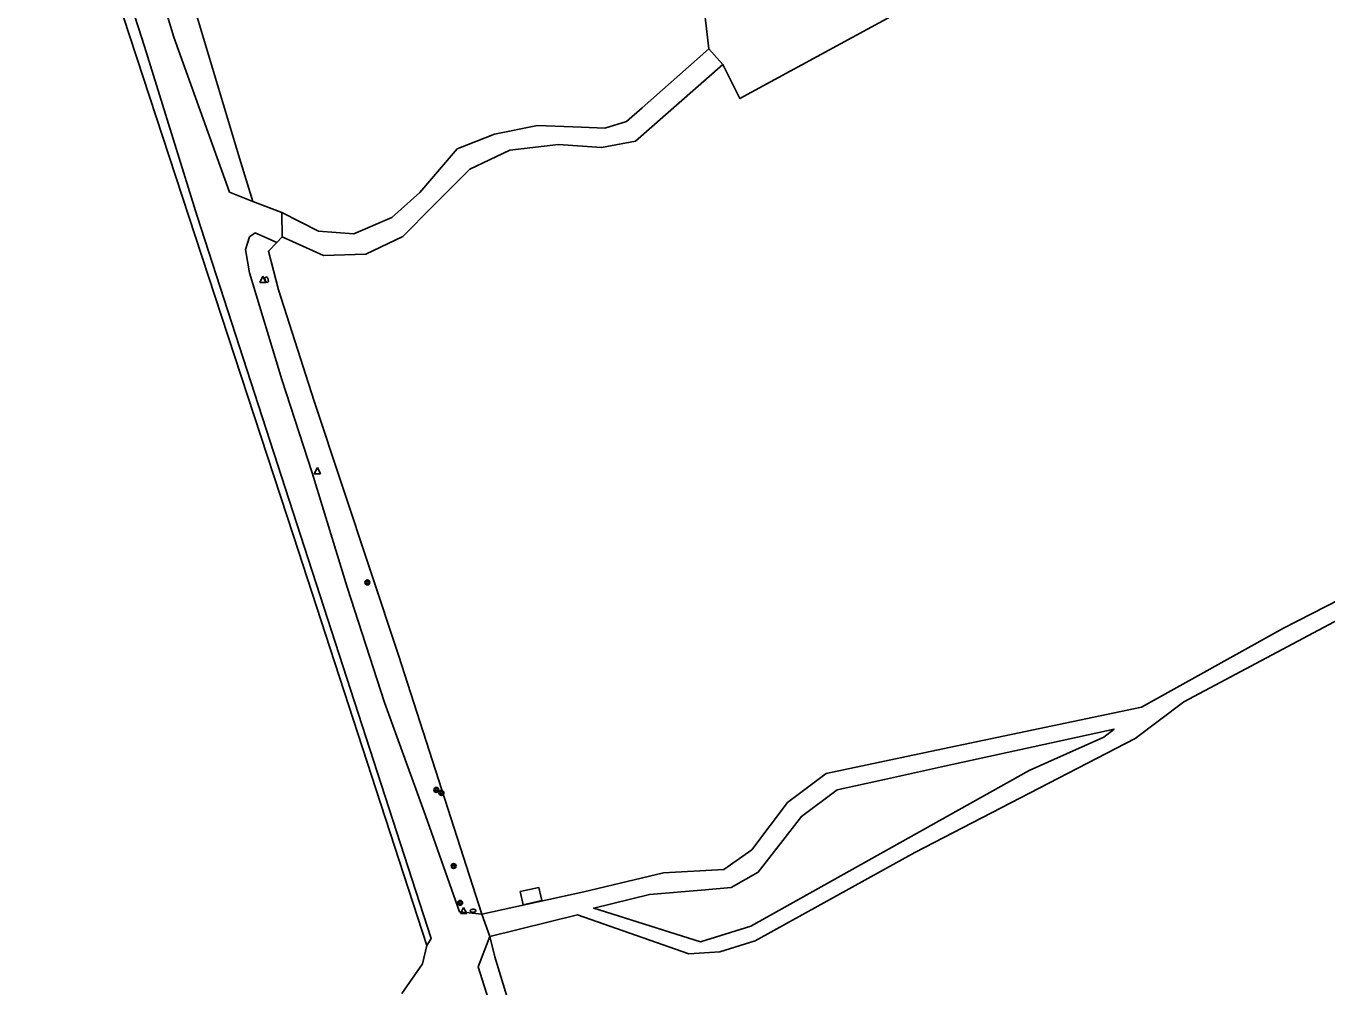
# Model space of a CAD drawing. Extents: x 126000 to 131009, y 393000 to 395500.
# Drawn here: x 128556.3 to 128765.6, y 395027 to 395181.6 of the extents above; entities that cross this region are included whole.
import ezdxf

# ---------------------------------------------------------------- set-up
doc = ezdxf.new("R2010")
doc.units = 0
for name, color, linetype in [('gg-afsc-draadraster', 7, 'Continuous'), ('gg-afsc-hekwerk', 7, 'Continuous'), ('gg-knt-onverhard', 7, 'Continuous'), ('gg-kwrk-betonelement', 7, 'Continuous'), ('gt-grn-vlakafsluiter', 7, 'Continuous'), ('gt-symb-boom', 7, 'Continuous'), ('gt-symb-brandkraan', 7, 'Continuous'), ('gt-symb-waterafsluiter', 7, 'Continuous')]:
    doc.layers.add(name, color=color, linetype=linetype)

# ---------------------------------------------------------------- blocks, each defined once
blk = doc.blocks.new('gt0-WAFSL')
at = {"layer": 'gt-symb-waterafsluiter'}
for p, q in [((-0.5, -0.33), (0, 0.67)), ((0, 0.67), (0.5, -0.33)), ((0.5, -0.33), (-0.5, -0.33))]:
    blk.add_line(p, q, dxfattribs=at)
blk = doc.blocks.new('gt0-BR')
at = {"layer": 'gt-symb-brandkraan'}
for centre, radius, start, end in [((-0.24, 0), 0.206, 107.5669, 252.4331), ((0.6, -2.66), 3, 106.892, 107.5669), ((0, -0.69), 0.938, 73.108, 106.892), ((-0.6, -2.66), 3, 72.4331, 73.108), ((0.24, 0), 0.206, 287.567, 72.4331), ((0.6, 2.66), 3, 252.4331, 253.108), ((0, 0.69), 0.938, 253.108, 286.8921), ((-0.6, 2.66), 3, 286.8921, 287.567)]:
    blk.add_arc(centre, radius, start, end, dxfattribs=at)
blk = doc.blocks.new('gt0-BOOM')
at = {"layer": 'gt-symb-boom'}
for radius in [0.4, 0.2]:
    blk.add_circle((0, 0), radius, dxfattribs=at)

msp = doc.modelspace()

# ---------------------------------------------------------------- linework, layer by layer
at = {"layer": 'gg-afsc-draadraster'}
for p, q in [((128592.76, 395153.37), (128597.42, 395151.6)), ((128596.64, 395146.77), (128597.47, 395147.69))]:
    msp.add_line(p, q, dxfattribs=at)
for points in [[(128556.27, 395213.91), (128562.46, 395212.03), (128599.29, 395099.56), (128620.74, 395033.66)], [(128573.99, 395212.55), (128581.26, 395191.5), (128590.6, 395160.32), (128592.76, 395153.37)], [(128629.64, 395038.68), (128616.21, 395080.36), (128602.66, 395121.24), (128596.9, 395139.16), (128595.27, 395145.35), (128596.64, 395146.77)], [(128636.49, 395016.18), (128631.69, 395031.81), (128630.91, 395035.11)], [(128620.74, 395033.66), (128620.07, 395030.71), (128616.76, 395025.96)]]:
    msp.add_lwpolyline(points, dxfattribs=at)
at = {"layer": 'gg-afsc-hekwerk'}
for p, q in [((128597.42, 395151.6), (128597.47, 395147.69)), ((128630.91, 395035.11), (128629.64, 395038.68))]:
    msp.add_line(p, q, dxfattribs=at)
at = {"layer": 'gg-knt-onverhard'}
for p, q in [((128666.17, 395177.94), (128668.39, 395175.42)), ((128646.05, 395042.27), (128629.64, 395038.68))]:
    msp.add_line(p, q, dxfattribs=at)
for points in [[(128620.74, 395033.66), (128621.45, 395034.8), (128583.79, 395151.01), (128575.32, 395178.29), (128564.69, 395211.33), (128563.59, 395213.28), (128561.43, 395214.61), (128556.27, 395213.91)], [(128573.99, 395212.55), (128570.65, 395210.94), (128580.05, 395179.79), (128589.02, 395154.88), (128592.76, 395153.37)], [(128928.21, 395179.72), (128898.62, 395167.99), (128884.85, 395160.38), (128878.31, 395155.2), (128870.25, 395147.82), (128842.69, 395132.67), (128798.43, 395106.8), (128774.67, 395092.91), (128758.63, 395084.73), (128735.75, 395072.03)], [(128597.42, 395151.6), (128603.32, 395148.57), (128609.03, 395148.16), (128615.14, 395150.81), (128619.63, 395154.79), (128625.65, 395161.83), (128631.66, 395164.18), (128638.59, 395165.61), (128645.63, 395165.3), (128649.39, 395165.14), (128652.87, 395166.22), (128655.42, 395168.46), (128666.17, 395177.94)], [(128630.91, 395035.11), (128645, 395038.57), (128662.95, 395032.33), (128667.89, 395032.64), (128673.6, 395034.39), (128699.3, 395048.62), (128734.76, 395066.99), (128742.59, 395072.86), (128791.78, 395099.04), (128814.54, 395113.02), (128843.02, 395129.94), (128866.23, 395141.78), (128873.83, 395146.5), (128881.97, 395154.49), (128889.57, 395159.97), (128902.92, 395166.7), (128929.63, 395177.68)], [(128668.39, 395175.42), (128654.37, 395163.08), (128648.89, 395162.04), (128641.96, 395162.55), (128634.11, 395161.63), (128627.68, 395158.57), (128621.67, 395152.55), (128616.88, 395147.75), (128610.96, 395144.89), (128604.13, 395144.69), (128597.47, 395147.69)], [(128596.64, 395146.77), (128593.16, 395148.31), (128592.22, 395147.66), (128591.59, 395145.65), (128592.23, 395141.91), (128597.45, 395124.74), (128602.3, 395109.69), (128607.92, 395091.34), (128613.93, 395072.74), (128620.57, 395054.55), (128626.01, 395039.09), (128629.64, 395038.68)], [(128646.05, 395042.27), (128658.83, 395045.33), (128668.55, 395045.87), (128673.07, 395049.06), (128678.79, 395056.65), (128685.05, 395061.32), (128703.81, 395065.31), (128735.75, 395072.03)], [(128729.73, 395067.19), (128717.7, 395061.8), (128672.89, 395036.76), (128664.81, 395034.27), (128647.62, 395039.68), (128656.6, 395041.88), (128665.57, 395042.64), (128669.76, 395043), (128674.09, 395045.46), (128681.04, 395054.43), (128686.82, 395058.69), (128694.42, 395060.36), (128704.07, 395062.49), (128731.35, 395068.49), (128729.73, 395067.19)], [(128670, 394927.88), (128661.86, 394926.98), (128657.14, 394931.92), (128654.55, 394939.65), (128650.74, 394954.65), (128644.03, 394982.7), (128629.02, 395030.21), (128630.91, 395035.11)]]:
    msp.add_lwpolyline(points, dxfattribs=at)
at = {"layer": 'gg-kwrk-betonelement'}
msp.add_lwpolyline([(128639.25, 395040.89), (128638.79, 395042.99), (128635.8, 395042.33), (128636.29, 395040.21), (128639.25, 395040.89)], dxfattribs=at)
at = {"layer": 'gt-grn-vlakafsluiter'}
msp.add_lwpolyline([(128668.39, 395175.42), (128671.13, 395169.94), (128734.05, 395204.18), (128721.59, 395227.07), (128701.87, 395219.68), (128663.67, 395199.24), (128666.17, 395177.94)], dxfattribs=at)

# ---------------------------------------------------------------- block references
at = {"layer": 'gt-symb-boom'}
for p in [(128611.19, 395092.07), (128622.29, 395058.69), (128623.11, 395058.22), (128625.08, 395046.45), (128626.12, 395040.52)]:
    msp.add_blockref('gt0-BOOM', p, dxfattribs=at)
at = {"layer": 'gt-symb-brandkraan'}
for p, rotation in [((128594.99, 395140.79), 105.33792931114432), ((128628.18, 395039.24), -177.93356458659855)]:
    msp.add_blockref('gt0-BR', p, dxfattribs=dict(at, rotation=rotation))
at = {"layer": 'gt-symb-waterafsluiter'}
for p in [(128594.38, 395140.68), (128603.15, 395109.88), (128626.69, 395039.13)]:
    msp.add_blockref('gt0-WAFSL', p, dxfattribs=at)

doc.saveas('drawing.dxf')
